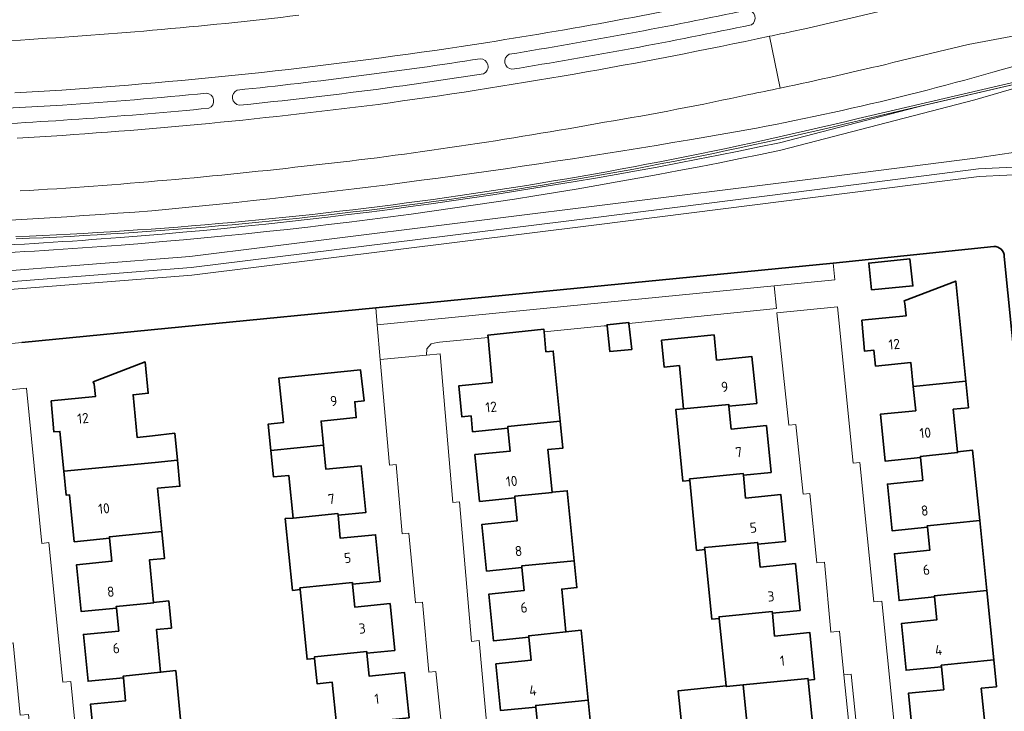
# Model space of a CAD drawing. Extents: x 150256 to 156914, y 461459 to 469481.
# Tile 465 of 656: x 154280 to 154411, y 467210 to 467301. Entities that reach past the tile are written whole.
import ezdxf
from ezdxf.enums import TextEntityAlignment as Align

# ---------------------------------------------------------------- set-up
doc = ezdxf.new("R2010")
doc.units = 0
doc.header["$LTSCALE"] = 0.75
for name, color, linetype, lineweight in [('B-RO-GK-BESCHOEIING-G', 251, 'GK-BESCHOEIING', 35), ('B-RO-GR-BEPLANTING_CULTUUR_BODEMBEDEKKER-GV', 251, 'CONTINUOUS', 18), ('B-RO-GR-BEPLANTING_CULTUUR_BOSPLANTSOEN-GV', 251, 'CONTINUOUS', 18), ('B-RO-GR-BEPLANTING_CULTUUR_VASTE PLANTENVAK-GV', 251, 'CONTINUOUS', 18), ('B-RO-IE-TERREINAFSCHEIDING_KUNSTMATIG_MUUR-G', 251, 'IE-TERREINAFSCHEIDING-KUNSTMATIG-DICHT', 18), ('B-RO-OG-BEBOUWING-GV', 6, 'CONTINUOUS', 35), ('B-RO-OG-BEBOUWING-T18', 1, 'CONTINUOUS', 18), ('B-RO-OG-TERREIN_CULTUURSCHEIDING-GV', 251, 'CONTINUOUS', 18), ('B-RO-OG-WATER_GREPPEL-GV', 251, 'CONTINUOUS', 18), ('B-RO-OG-WATER_SLOOT-GV', 251, 'CONTINUOUS', 18), ('B-RO-VH-VERHARDING_ASFALT-GV', 251, 'CONTINUOUS', 18), ('B-RO-VH-VERHARDING_BETONSTRAATSTEEN-GV', 251, 'CONTINUOUS', 18)]:
    doc.layers.add(name, color=color, linetype=linetype, lineweight=lineweight)
doc.styles.add('NLCS-ISO-M200-T18', font='NLCS-ISO.ttf', dxfattribs={"height": 360})
doc.linetypes.add('GK-BESCHOEIING', pattern='A,30,-5,[1,NLCS.SHX,S=1,R=0,X=0,Y=0],-5', length=40)
doc.linetypes.add('IE-TERREINAFSCHEIDING-KUNSTMATIG-DICHT', pattern='A,8,-1,[82,NLCS.SHX,S=0.75,R=90,X=0,Y=0],-1', length=10)

msp = doc.modelspace()

# ---------------------------------------------------------------- linework, layer by layer
at = {"layer": 'B-RO-GK-BESCHOEIING-G'}
for points in [[(154388.141, 467269.158), (154409.458, 467271.355)], [(154388.141, 467269.158), (154409.458, 467271.355)], [(154417.374, 467205.161), (154410.848, 467270.039)], [(154417.374, 467205.161), (154410.848, 467270.039)], [(154327.547, 467263.196), (154388.141, 467269.158)], [(154327.547, 467263.196), (154388.141, 467269.158)], [(154327.547, 467263.196), (154280.609, 467258.63)], [(154327.547, 467263.196), (154280.609, 467258.63)]]:
    msp.add_lwpolyline(points, dxfattribs=at)
msp.add_lwpolyline([(154410.848, 467270.039, 0.4220128), (154409.458, 467271.355)], format="xyb", dxfattribs=at)
msp.add_lwpolyline([(154410.848, 467270.039, 0.4220128), (154409.458, 467271.355)], format="xyb", dxfattribs=at)
at = {"layer": 'B-RO-GR-BEPLANTING_CULTUUR_BODEMBEDEKKER-GV'}
msp.add_lwpolyline([(154389.575, 467214.543), (154391.323, 467197.32), (154392.318, 467197.421), (154390.57, 467214.644)], close=True, dxfattribs=at)
at = {"layer": 'B-RO-GR-BEPLANTING_CULTUUR_BOSPLANTSOEN-GV'}
for points in [[(154393.206, 467288.751), (154430.579, 467297.45), (154428.5, 467298.854), (154417.706, 467296.352), (154412.35, 467295.331), (154409.321, 467294.456)], [(154393.206, 467288.751), (154430.579, 467297.45), (154428.5, 467298.854), (154417.706, 467296.352), (154412.35, 467295.331), (154409.321, 467294.456)], [(154381.241, 467284.135), (154406.954, 467290.795), (154421.207, 467294.961), (154400.262, 467290.085), (154381.069, 467285.12)], [(154381.241, 467284.135), (154406.954, 467290.795), (154421.207, 467294.961), (154400.262, 467290.085), (154381.069, 467285.12)], [(154423.516, 467286.812), (154421.207, 467294.961), (154406.954, 467290.795), (154381.241, 467284.135)], [(154423.516, 467286.812), (154421.207, 467294.961), (154406.954, 467290.795), (154381.241, 467284.135)], [(154088.933, 467278.811), (154081.248, 467275.636), (154082.076, 467273.112), (154086.581, 467274.381), (154100.33, 467273.92), (154125.667, 467269.664), (154154.746, 467262.794), (154186.634, 467260.589), (154248.933, 467265.767), (154302.881, 467270.024), (154356.147, 467276.638), (154385.874, 467280.381), (154406.97, 467283.069), (154415.335, 467284.315), (154426.028, 467284.902)], [(154088.933, 467278.811), (154081.248, 467275.636), (154082.076, 467273.112), (154086.581, 467274.381), (154100.33, 467273.92), (154125.667, 467269.664), (154154.746, 467262.794), (154186.634, 467260.589), (154248.933, 467265.767), (154302.881, 467270.024), (154356.147, 467276.638), (154385.874, 467280.381), (154406.97, 467283.069), (154415.335, 467284.315), (154426.028, 467284.902)]]:
    msp.add_lwpolyline(points, dxfattribs=at)
for points in [[(154409.321, 467294.456, -0.0288071), (154369.128, 467285.51)], [(154409.321, 467294.456, -0.0288071), (154369.128, 467285.51)], [(154279.836, 467272.666, 0.0503399), (154393.206, 467288.751)], [(154279.836, 467272.666, 0.0503399), (154393.206, 467288.751)], [(154369.128, 467285.51, -0.0188014), (154297.85, 467276.094)], [(154369.128, 467285.51, -0.0188014), (154297.85, 467276.094)], [(154381.069, 467285.12, -0.03264), (154293.693, 467272.548)], [(154381.069, 467285.12, -0.03264), (154293.693, 467272.548)], [(154293.771, 467271.551, 0.0326274), (154381.241, 467284.135)], [(154381.241, 467284.135, -0.0326274), (154293.771, 467271.551)], [(154293.771, 467271.551, 0.0326274), (154381.241, 467284.135)], [(154381.241, 467284.135, -0.0326274), (154293.771, 467271.551)], [(154297.85, 467276.094, -0.0226437), (154225.6, 467273.81)], [(154297.85, 467276.094, -0.0226437), (154225.6, 467273.81)], [(154293.693, 467272.548, -0.007553), (154273.301, 467271.27)], [(154293.693, 467272.548, -0.007553), (154273.301, 467271.27)], [(154273.33, 467270.27, 0.0075806), (154293.771, 467271.551)], [(154293.771, 467271.551, -0.0075806), (154273.33, 467270.27)], [(154273.33, 467270.27, 0.0075806), (154293.771, 467271.551)], [(154293.771, 467271.551, -0.0075806), (154273.33, 467270.27)]]:
    msp.add_lwpolyline(points, format="xyb", dxfattribs=at)
at = {"layer": 'B-RO-GR-BEPLANTING_CULTUUR_VASTE PLANTENVAK-GV'}
for points in [[(154400.262, 467290.085), (154421.207, 467294.961), (154430.527, 467297.13), (154435.726, 467293.929), (154435.883, 467294.185), (154430.579, 467297.45), (154393.206, 467288.751)], [(154400.262, 467290.085), (154421.207, 467294.961), (154430.527, 467297.13), (154435.726, 467293.929), (154435.883, 467294.185), (154430.579, 467297.45), (154393.206, 467288.751)], [(154381.069, 467285.12), (154400.262, 467290.085), (154393.275, 467288.459)], [(154381.069, 467285.12), (154400.262, 467290.085), (154393.275, 467288.459)], [(154393.275, 467288.459), (154400.262, 467290.085)], [(154393.275, 467288.459), (154400.262, 467290.085)]]:
    msp.add_lwpolyline(points, dxfattribs=at)
for points in [[(154393.206, 467288.751, -0.0503399), (154279.836, 467272.666)], [(154393.206, 467288.751, -0.0503399), (154279.836, 467272.666)], [(154393.275, 467288.459, -0.0503411), (154279.849, 467272.367)], [(154279.849, 467272.367, 0.0503411), (154393.275, 467288.459)], [(154393.275, 467288.459, -0.0503411), (154279.849, 467272.367)], [(154279.849, 467272.367, 0.0503411), (154393.275, 467288.459)], [(154293.693, 467272.548, 0.03264), (154381.069, 467285.12)], [(154293.693, 467272.548, 0.03264), (154381.069, 467285.12)], [(154273.301, 467271.27, 0.007553), (154293.693, 467272.548)], [(154273.301, 467271.27, 0.007553), (154293.693, 467272.548)]]:
    msp.add_lwpolyline(points, format="xyb", dxfattribs=at)
at = {"layer": 'B-RO-IE-TERREINAFSCHEIDING_KUNSTMATIG_MUUR-G'}
for points in [[(154393.206, 467288.751), (154430.579, 467297.45), (154435.883, 467294.185)], [(154393.206, 467288.751), (154430.579, 467297.45), (154435.883, 467294.185)], [(154393.275, 467288.459), (154430.527, 467297.13), (154435.726, 467293.929)], [(154393.275, 467288.459), (154430.527, 467297.13), (154435.726, 467293.929)]]:
    msp.add_lwpolyline(points, dxfattribs=at)
for points in [[(154279.836, 467272.666, 0.0503399), (154393.206, 467288.751)], [(154279.836, 467272.666, 0.0503399), (154393.206, 467288.751)], [(154279.849, 467272.367, 0.0503411), (154393.275, 467288.459)], [(154279.849, 467272.367, 0.0503411), (154393.275, 467288.459)]]:
    msp.add_lwpolyline(points, format="xyb", dxfattribs=at)
at = {"layer": 'B-RO-OG-BEBOUWING-GV'}
for points in [[(154393.239, 467265.591), (154398.726, 467266.131), (154398.321, 467269.698), (154392.875, 467269.159)], [(154393.239, 467265.591), (154398.726, 467266.131), (154398.321, 467269.698), (154392.875, 467269.159)], [(154405.732, 467253.483), (154404.406, 467266.763), (154397.554, 467264.127), (154397.677, 467263.809), (154397.843, 467262.169), (154391.967, 467261.58), (154392.329, 467257.46), (154393.571, 467257.582), (154393.779, 467255.487), (154398.463, 467255.954), (154398.781, 467252.77)], [(154405.732, 467253.483), (154404.406, 467266.763), (154397.554, 467264.127), (154397.677, 467263.809), (154397.843, 467262.169), (154391.967, 467261.58), (154392.329, 467257.46), (154393.571, 467257.582), (154393.779, 467255.487), (154398.463, 467255.954), (154398.781, 467252.77)], [(154358.203, 467260.851), (154358.541, 467257.442), (154361.46, 467257.712), (154361.094, 467261.143), (154361.082, 467261.253), (154358.19, 467260.983)], [(154358.203, 467260.851), (154358.541, 467257.442), (154361.46, 467257.712), (154361.094, 467261.143), (154361.082, 467261.253), (154358.19, 467260.983)], [(154351.985, 467248.164), (154351.051, 467257.491), (154350.092, 467257.396), (154349.854, 467260.025), (154349.823, 467260.369), (154342.39, 467259.614), (154342.419, 467259.292), (154342.961, 467253.319), (154338.557, 467252.884), (154338.924, 467248.765), (154340.161, 467248.891), (154340.371, 467246.79), (154345.043, 467247.255), (154345.021, 467247.475)], [(154351.985, 467248.164), (154351.051, 467257.491), (154350.092, 467257.396), (154349.854, 467260.025), (154349.823, 467260.369), (154342.39, 467259.614), (154342.419, 467259.292), (154342.961, 467253.319), (154338.557, 467252.884), (154338.924, 467248.765), (154340.161, 467248.891), (154340.371, 467246.79), (154345.043, 467247.255), (154345.021, 467247.475)], [(154368.331, 467249.814), (154374.322, 467250.399), (154374.344, 467250.181), (154378.022, 467250.55), (154377.39, 467256.756), (154372.713, 467256.281), (154372.372, 467259.622), (154365.421, 467258.91), (154365.757, 467255.359), (154367.787, 467255.551)], [(154368.331, 467249.814), (154374.322, 467250.399), (154374.344, 467250.181), (154378.022, 467250.55), (154377.39, 467256.756), (154372.713, 467256.281), (154372.372, 467259.622), (154365.421, 467258.91), (154365.757, 467255.359), (154367.787, 467255.551)], [(154301.232, 467243.003), (154300.875, 467246.578), (154297.927, 467246.231), (154295.919, 467246.018), (154295.358, 467251.685), (154297.367, 467251.882), (154296.955, 467256.039), (154290.092, 467253.409), (154290.219, 467253.095), (154290.391, 467251.464), (154284.51, 467250.875), (154284.862, 467246.752), (154285.67, 467246.833), (154286.186, 467241.542), (154291.306, 467242.039), (154298.275, 467242.716)], [(154301.232, 467243.003), (154300.875, 467246.578), (154297.927, 467246.231), (154295.919, 467246.018), (154295.358, 467251.685), (154297.367, 467251.882), (154296.955, 467256.039), (154290.092, 467253.409), (154290.219, 467253.095), (154290.391, 467251.464), (154284.51, 467250.875), (154284.862, 467246.752), (154285.67, 467246.833), (154286.186, 467241.542), (154291.306, 467242.039), (154298.275, 467242.716)], [(154313.633, 467244.289), (154320.593, 467245.003), (154320.273, 467248.193), (154324.945, 467248.663), (154324.74, 467250.76), (154325.981, 467250.88), (154325.521, 467254.994), (154314.692, 467253.908), (154315.288, 467247.993), (154313.28, 467247.791)], [(154313.633, 467244.289), (154320.593, 467245.003), (154320.273, 467248.193), (154324.945, 467248.663), (154324.74, 467250.76), (154325.981, 467250.88), (154325.521, 467254.994), (154314.692, 467253.908), (154315.288, 467247.993), (154313.28, 467247.791)], [(154399.718, 467243.369), (154399.703, 467243.515), (154404.653, 467244.014), (154404.644, 467244.104), (154404.074, 467249.763), (154406.083, 467249.963), (154405.732, 467253.483), (154398.781, 467252.77), (154399.101, 467249.571), (154394.419, 467249.103), (154395.047, 467242.897)], [(154399.718, 467243.369), (154399.703, 467243.515), (154404.653, 467244.014), (154404.644, 467244.104), (154404.074, 467249.763), (154406.083, 467249.963), (154405.732, 467253.483), (154398.781, 467252.77), (154399.101, 467249.571), (154394.419, 467249.103), (154395.047, 467242.897)], [(154374.344, 467250.181), (154374.322, 467250.399), (154368.331, 467249.814), (154367.324, 467249.744), (154368.238, 467240.225), (154369.155, 467240.313), (154369.133, 467240.531), (154369.212, 467240.539), (154376.233, 467241.24), (154376.255, 467241.023), (154379.934, 467241.388), (154379.321, 467247.597), (154374.647, 467247.135)], [(154374.344, 467250.181), (154374.322, 467250.399), (154368.331, 467249.814), (154367.324, 467249.744), (154368.238, 467240.225), (154369.155, 467240.313), (154369.133, 467240.531), (154369.212, 467240.539), (154376.233, 467241.24), (154376.255, 467241.023), (154379.934, 467241.388), (154379.321, 467247.597), (154374.647, 467247.135)], [(154350.897, 467238.749), (154350.331, 467244.414), (154352.34, 467244.615), (154351.985, 467248.164), (154345.021, 467247.475), (154345.043, 467247.255), (154345.348, 467244.228), (154340.674, 467243.75), (154341.299, 467237.545), (154345.972, 467238.015), (154345.951, 467238.225), (154350.9, 467238.717)], [(154350.897, 467238.749), (154350.331, 467244.414), (154352.34, 467244.615), (154351.985, 467248.164), (154345.021, 467247.475), (154345.043, 467247.255), (154345.348, 467244.228), (154340.674, 467243.75), (154341.299, 467237.545), (154345.972, 467238.015), (154345.951, 467238.225), (154350.9, 467238.717)], [(154316.563, 467235.34), (154322.506, 467235.917), (154322.528, 467235.701), (154326.207, 467236.069), (154325.589, 467242.276), (154320.914, 467241.809), (154320.593, 467245.003), (154313.633, 467244.289), (154313.985, 467240.792), (154315.993, 467240.994)], [(154316.563, 467235.34), (154322.506, 467235.917), (154322.528, 467235.701), (154326.207, 467236.069), (154325.589, 467242.276), (154320.914, 467241.809), (154320.593, 467245.003), (154313.633, 467244.289), (154313.985, 467240.792), (154315.993, 467240.994)], [(154404.644, 467244.104), (154404.653, 467244.014), (154399.703, 467243.515), (154399.718, 467243.369), (154400.026, 467240.325), (154395.352, 467239.85), (154395.976, 467233.648), (154400.648, 467234.117), (154400.628, 467234.314), (154407.589, 467234.995), (154406.651, 467244.323)], [(154404.644, 467244.104), (154404.653, 467244.014), (154399.703, 467243.515), (154399.718, 467243.369), (154400.026, 467240.325), (154395.352, 467239.85), (154395.976, 467233.648), (154400.648, 467234.117), (154400.628, 467234.314), (154407.589, 467234.995), (154406.651, 467244.323)], [(154299.184, 467233.539), (154298.615, 467239.285), (154301.576, 467239.551), (154301.232, 467243.003), (154298.275, 467242.716), (154291.306, 467242.039), (154286.186, 467241.542), (154286.497, 467238.348), (154286.945, 467238.392), (154287.566, 467232.187), (154292.239, 467232.654), (154292.219, 467232.857)], [(154299.184, 467233.539), (154298.615, 467239.285), (154301.576, 467239.551), (154301.232, 467243.003), (154298.275, 467242.716), (154291.306, 467242.039), (154286.186, 467241.542), (154286.497, 467238.348), (154286.945, 467238.392), (154287.566, 467232.187), (154292.239, 467232.654), (154292.219, 467232.857)], [(154378.174, 467231.869), (154381.849, 467232.242), (154381.231, 467238.446), (154376.558, 467237.981), (154376.255, 467241.023), (154376.233, 467241.24), (154369.212, 467240.539), (154369.133, 467240.531), (154369.155, 467240.313), (154370.06, 467231.037), (154371.144, 467231.143), (154371.118, 467231.408), (154372.123, 467231.506), (154378.151, 467232.093)], [(154378.174, 467231.869), (154381.849, 467232.242), (154381.231, 467238.446), (154376.558, 467237.981), (154376.255, 467241.023), (154376.233, 467241.24), (154369.212, 467240.539), (154369.133, 467240.531), (154369.155, 467240.313), (154370.06, 467231.037), (154371.144, 467231.143), (154371.118, 467231.408), (154372.123, 467231.506), (154378.151, 467232.093)], [(154345.972, 467238.015), (154346.279, 467234.973), (154341.606, 467234.5), (154342.225, 467228.296), (154346.898, 467228.762), (154346.876, 467228.979), (154353.833, 467229.668), (154352.904, 467238.966), (154350.897, 467238.749), (154350.9, 467238.717), (154345.951, 467238.225)], [(154345.972, 467238.015), (154346.279, 467234.973), (154341.606, 467234.5), (154342.225, 467228.296), (154346.898, 467228.762), (154346.876, 467228.979), (154353.833, 467229.668), (154352.904, 467238.966), (154350.897, 467238.749), (154350.9, 467238.717), (154345.951, 467238.225)], [(154324.45, 467226.553), (154328.131, 467226.921), (154327.505, 467233.121), (154322.833, 467232.65), (154322.528, 467235.701), (154322.506, 467235.917), (154316.563, 467235.34), (154315.536, 467235.265), (154316.493, 467225.74), (154317.507, 467225.842), (154317.485, 467226.062), (154324.429, 467226.766)], [(154324.45, 467226.553), (154328.131, 467226.921), (154327.505, 467233.121), (154322.833, 467232.65), (154322.528, 467235.701), (154322.506, 467235.917), (154316.563, 467235.34), (154315.536, 467235.265), (154316.493, 467225.74), (154317.507, 467225.842), (154317.485, 467226.062), (154324.429, 467226.766)], [(154401.576, 467224.867), (154401.56, 467225.024), (154408.521, 467225.731), (154407.589, 467234.995), (154400.628, 467234.314), (154400.648, 467234.117), (154400.954, 467231.074), (154396.281, 467230.603), (154396.904, 467224.398)], [(154401.576, 467224.867), (154401.56, 467225.024), (154408.521, 467225.731), (154407.589, 467234.995), (154400.628, 467234.314), (154400.648, 467234.117), (154400.954, 467231.074), (154396.281, 467230.603), (154396.904, 467224.398)], [(154292.239, 467232.654), (154292.543, 467229.602), (154287.87, 467229.136), (154288.481, 467222.939), (154293.155, 467223.4), (154293.134, 467223.613), (154298.092, 467224.096), (154298.089, 467224.126), (154297.528, 467229.781), (154299.536, 467229.98), (154299.184, 467233.539), (154292.219, 467232.857)], [(154292.239, 467232.654), (154292.543, 467229.602), (154287.87, 467229.136), (154288.481, 467222.939), (154293.155, 467223.4), (154293.134, 467223.613), (154298.092, 467224.096), (154298.089, 467224.126), (154297.528, 467229.781), (154299.536, 467229.98), (154299.184, 467233.539), (154292.219, 467232.857)], [(154373.067, 467222.032), (154373.045, 467222.24), (154380.076, 467222.94), (154380.099, 467222.714), (154383.778, 467223.087), (154383.158, 467229.295), (154378.482, 467228.826), (154378.174, 467231.869), (154378.151, 467232.093), (154372.123, 467231.506), (154371.118, 467231.408), (154371.144, 467231.143), (154372.073, 467221.93)], [(154373.067, 467222.032), (154373.045, 467222.24), (154380.076, 467222.94), (154380.099, 467222.714), (154383.778, 467223.087), (154383.158, 467229.295), (154378.482, 467228.826), (154378.174, 467231.869), (154378.151, 467232.093), (154372.123, 467231.506), (154371.118, 467231.408), (154371.144, 467231.143), (154372.073, 467221.93)], [(154346.898, 467228.762), (154347.201, 467225.719), (154342.528, 467225.253), (154343.149, 467219.047), (154347.821, 467219.514), (154347.799, 467219.729), (154352.745, 467220.242), (154352.178, 467225.918), (154354.187, 467226.119), (154353.833, 467229.668), (154346.876, 467228.979)], [(154346.898, 467228.762), (154347.201, 467225.719), (154342.528, 467225.253), (154343.149, 467219.047), (154347.821, 467219.514), (154347.799, 467219.729), (154352.745, 467220.242), (154352.178, 467225.918), (154354.187, 467226.119), (154353.833, 467229.668), (154346.876, 467228.979)], [(154324.45, 467226.553), (154324.429, 467226.766), (154317.485, 467226.062), (154317.507, 467225.842), (154318.432, 467216.595), (154319.426, 467216.694), (154319.404, 467216.915), (154326.344, 467217.622), (154326.365, 467217.412), (154330.042, 467217.778), (154329.423, 467223.984), (154324.752, 467223.519)], [(154324.45, 467226.553), (154324.429, 467226.766), (154317.485, 467226.062), (154317.507, 467225.842), (154318.432, 467216.595), (154319.426, 467216.694), (154319.404, 467216.915), (154326.344, 467217.622), (154326.365, 467217.412), (154330.042, 467217.778), (154329.423, 467223.984), (154324.752, 467223.519)], [(154402.505, 467215.607), (154402.484, 467215.817), (154409.449, 467216.508), (154408.521, 467225.731), (154401.56, 467225.024), (154401.576, 467224.867), (154401.884, 467221.822), (154397.211, 467221.347), (154397.831, 467215.141)], [(154402.505, 467215.607), (154402.484, 467215.817), (154409.449, 467216.508), (154408.521, 467225.731), (154401.56, 467225.024), (154401.576, 467224.867), (154401.884, 467221.822), (154397.211, 467221.347), (154397.831, 467215.141)], [(154293.155, 467223.4), (154293.456, 467220.348), (154288.782, 467219.889), (154289.4, 467213.683), (154294.073, 467214.149), (154294.051, 467214.367), (154299.006, 467214.875), (154298.444, 467220.545), (154300.452, 467220.744), (154300.096, 467224.343), (154298.089, 467224.126), (154298.092, 467224.096), (154293.134, 467223.613)], [(154293.155, 467223.4), (154293.456, 467220.348), (154288.782, 467219.889), (154289.4, 467213.683), (154294.073, 467214.149), (154294.051, 467214.367), (154299.006, 467214.875), (154298.444, 467220.545), (154300.452, 467220.744), (154300.096, 467224.343), (154298.089, 467224.126), (154298.092, 467224.096), (154293.134, 467223.613)], [(154376.214, 467213.2), (154384.806, 467214.063), (154384.828, 467213.845), (154385.702, 467213.933), (154385.078, 467220.138), (154380.406, 467219.669), (154380.099, 467222.714), (154380.076, 467222.94), (154373.045, 467222.24), (154373.067, 467222.032), (154373.993, 467213.096), (154374.005, 467212.978)], [(154376.214, 467213.2), (154384.806, 467214.063), (154384.828, 467213.845), (154385.702, 467213.933), (154385.078, 467220.138), (154380.406, 467219.669), (154380.099, 467222.714), (154380.076, 467222.94), (154373.045, 467222.24), (154373.067, 467222.032), (154373.993, 467213.096), (154374.005, 467212.978)], [(154347.821, 467219.514), (154348.126, 467216.469), (154343.452, 467215.997), (154344.079, 467209.792), (154348.75, 467210.264), (154348.728, 467210.477), (154355.68, 467211.173), (154354.751, 467220.47), (154352.745, 467220.242), (154347.799, 467219.729)], [(154347.821, 467219.514), (154348.126, 467216.469), (154343.452, 467215.997), (154344.079, 467209.792), (154348.75, 467210.264), (154348.728, 467210.477), (154355.68, 467211.173), (154354.751, 467220.47), (154352.745, 467220.242), (154347.799, 467219.729)], [(154322.316, 467207.974), (154322.325, 467207.883), (154322.524, 467207.903), (154331.075, 467208.757), (154331.941, 467208.841), (154331.344, 467214.828), (154326.67, 467214.36), (154326.365, 467217.412), (154326.344, 467217.622), (154319.404, 467216.915), (154319.426, 467216.694), (154319.756, 467213.363), (154321.765, 467213.562)], [(154409.449, 467216.508), (154402.484, 467215.817), (154402.505, 467215.607), (154402.811, 467212.563), (154398.14, 467212.094), (154398.764, 467205.885), (154408.39, 467206.847), (154407.797, 467212.758), (154409.806, 467212.96)], [(154301.928, 467205.836), (154301.012, 467215.097), (154299.006, 467214.875), (154294.051, 467214.367), (154294.073, 467214.149), (154294.377, 467211.105), (154289.705, 467210.638), (154290.322, 467204.433), (154294.995, 467204.898), (154294.972, 467205.131)], [(154384.828, 467213.845), (154384.806, 467214.063), (154376.214, 467213.2), (154377.311, 467202.546), (154383.108, 467203.128), (154383.018, 467204.019), (154385.8, 467204.302)], [(154376.214, 467213.2), (154374.005, 467212.978), (154373.993, 467213.096), (154367.622, 467212.436), (154368.644, 467202.576), (154371.426, 467202.859), (154371.516, 467201.965), (154377.311, 467202.546)], [(154355.68, 467211.173), (154348.728, 467210.477), (154348.75, 467210.264), (154349.057, 467207.23), (154344.383, 467206.756), (154345.004, 467200.543), (154354.628, 467201.506), (154354.036, 467207.423), (154356.035, 467207.623)]]:
    msp.add_lwpolyline(points, close=True, dxfattribs=at)
at = {"layer": 'B-RO-OG-TERREIN_CULTUURSCHEIDING-GV'}
for points in [[(154409.321, 467294.456), (154412.35, 467295.331), (154417.706, 467296.352), (154428.5, 467298.854), (154429.658, 467299.127), (154432.798, 467299.445), (154436.013, 467299.799), (154442.404, 467301.001), (154455.258, 467305.152), (154461.36, 467307.187), (154466.983, 467309.136), (154473.136, 467311.352), (154478.61, 467313.396), (154484.982, 467315.816), (154487.279, 467316.709), (154492.521, 467318.79), (154497.763, 467320.927), (154505.855, 467324.319), (154513.925, 467327.76), (154518.455, 467329.633), (154518.534, 467329.666), (154517.099, 467333.03)], [(154409.321, 467294.456), (154412.35, 467295.331), (154417.706, 467296.352), (154428.5, 467298.854), (154429.658, 467299.127), (154432.798, 467299.445), (154436.013, 467299.799), (154442.404, 467301.001), (154455.258, 467305.152), (154461.36, 467307.187), (154466.983, 467309.136), (154473.136, 467311.352), (154478.61, 467313.396), (154484.982, 467315.816), (154487.279, 467316.709), (154492.521, 467318.79), (154497.763, 467320.927), (154505.855, 467324.319), (154513.925, 467327.76), (154518.455, 467329.633), (154518.534, 467329.666), (154517.099, 467333.03)], [(154454.042, 467308.919), (154441.425, 467304.845), (154406.055, 467298.16), (154396.054, 467295.738)], [(154454.042, 467308.919), (154441.425, 467304.845), (154406.055, 467298.16), (154396.054, 467295.738)]]:
    msp.add_lwpolyline(points, dxfattribs=at)
for points in [[(154382.681, 467299.863, 0.020455), (154436.984, 467314.132)], [(154382.681, 467299.863, 0.020455), (154436.984, 467314.132)], [(154378.45, 467305.139, -0.0140797), (154342.376, 467298.429)], [(154378.45, 467305.139, -0.0140797), (154342.376, 467298.429)], [(154345.221, 467296.856, 0.0123208), (154376.832, 467302.737)], [(154345.221, 467296.856, 0.0123208), (154376.832, 467302.737)], [(154376.832, 467302.737, -0.7237875), (154377.328, 467300.763)], [(154376.832, 467302.737, -0.7237875), (154377.328, 467300.763)], [(154297.938, 467300.035, 0.0087582), (154317.354, 467302.035)], [(154297.938, 467300.035, 0.0087582), (154317.354, 467302.035)], [(154279.283, 467298.669, 0.0055725), (154297.938, 467300.035)], [(154279.283, 467298.669, 0.0055725), (154297.938, 467300.035)], [(154377.328, 467300.763, -0.0116841), (154345.575, 467294.86)], [(154377.328, 467300.763, -0.0116841), (154345.575, 467294.86)], [(154379.702, 467299.235, 0.0013534), (154382.681, 467299.863)], [(154379.702, 467299.235, 0.0013534), (154382.681, 467299.863)], [(154327.827, 467290.207, 0.0190053), (154379.702, 467299.235)], [(154327.827, 467290.207, 0.0190053), (154379.702, 467299.235)], [(154342.376, 467298.429, -0.0217262), (154285.898, 467292.098)], [(154342.376, 467298.429, -0.0217262), (154285.898, 467292.098)], [(154309.164, 467292.095, 0.0123445), (154341.363, 467296.248)], [(154309.164, 467292.095, 0.0123445), (154341.363, 467296.248)], [(154341.363, 467296.248, -0.8193474), (154341.804, 467294.261)], [(154341.363, 467296.248, -0.8193474), (154341.804, 467294.261)], [(154345.575, 467294.86, -0.7549342), (154345.221, 467296.856)], [(154345.575, 467294.86, -0.7549342), (154345.221, 467296.856)], [(154396.054, 467295.738, -0.0070374), (154381.157, 467292.367)], [(154396.054, 467295.738, -0.0070374), (154381.157, 467292.367)], [(154341.804, 467294.261, -0.0052199), (154327.57, 467292.19)], [(154341.804, 467294.261, -0.0052199), (154327.57, 467292.19)], [(154369.128, 467285.51, 0.0288071), (154409.321, 467294.456)], [(154369.128, 467285.51, 0.0288071), (154409.321, 467294.456)], [(154285.898, 467292.098, -0.0017682), (154279.665, 467291.741)], [(154285.898, 467292.098, -0.0017682), (154279.665, 467291.741)], [(154309.431, 467290.087, -0.7515821), (154309.164, 467292.095)], [(154309.431, 467290.087, -0.7515821), (154309.164, 467292.095)], [(154327.57, 467292.19, -0.0067478), (154309.431, 467290.087)], [(154327.57, 467292.19, -0.0067478), (154309.431, 467290.087)], [(154381.157, 467292.367, -0.0018916), (154376.998, 467291.501)], [(154381.157, 467292.367, -0.0018916), (154376.998, 467291.501)], [(154286.02, 467290.102, 0.0072425), (154305.069, 467291.682)], [(154286.02, 467290.102, 0.0072425), (154305.069, 467291.682)], [(154305.069, 467291.682, -0.7952711), (154305.42, 467289.689)], [(154305.069, 467291.682, -0.7952711), (154305.42, 467289.689)], [(154376.998, 467291.501, -0.0119062), (154357.861, 467287.823)], [(154376.998, 467291.501, -0.0119062), (154357.861, 467287.823)], [(154272.891, 467289.405, 0.0040134), (154286.02, 467290.102)], [(154272.891, 467289.405, 0.0040134), (154286.02, 467290.102)], [(154305.42, 467289.689, -0.0120747), (154272.898, 467287.35)], [(154305.42, 467289.689, -0.0120747), (154272.898, 467287.35)], [(154279.994, 467285.723, 0.0176859), (154327.827, 467290.207)], [(154279.994, 467285.723, 0.0176859), (154327.827, 467290.207)], [(154357.861, 467287.823, -0.0071983), (154338.571, 467284.644)], [(154357.861, 467287.823, -0.0071983), (154338.571, 467284.644)], [(154297.85, 467276.094, 0.0188014), (154369.128, 467285.51)], [(154297.85, 467276.094, 0.0188014), (154369.128, 467285.51)], [(154338.571, 467284.644, -0.0100312), (154319.234, 467282.132)], [(154338.571, 467284.644, -0.0100312), (154319.234, 467282.132)], [(154319.234, 467282.132, -0.0070548), (154299.829, 467280.149)], [(154319.234, 467282.132, -0.0070548), (154299.829, 467280.149)], [(154299.829, 467280.149, -0.0081251), (154280.379, 467278.727)], [(154299.829, 467280.149, -0.0081251), (154280.379, 467278.727)], [(154225.6, 467273.81, 0.0226437), (154297.85, 467276.094)], [(154225.6, 467273.81, 0.0226437), (154297.85, 467276.094)]]:
    msp.add_lwpolyline(points, format="xyb", dxfattribs=at)
msp.add_lwpolyline([(154342.419, 467259.292), (154342.39, 467259.614), (154349.823, 467260.369), (154349.854, 467260.025), (154357.793, 467260.809), (154358.203, 467260.851), (154358.19, 467260.983), (154361.082, 467261.253), (154361.094, 467261.143), (154380.644, 467263.123), (154380.323, 467266.154), (154327.737, 467260.98), (154328.134, 467256.354), (154330.513, 467256.586), (154334.255, 467256.951), (154334.309, 467257.801), (154334.878, 467258.438), (154335.672, 467258.626), (154335.96, 467258.654)], close=True, dxfattribs=at)
msp.add_lwpolyline([(154342.419, 467259.292), (154342.39, 467259.614), (154349.823, 467260.369), (154349.854, 467260.025), (154357.793, 467260.809), (154358.203, 467260.851), (154358.19, 467260.983), (154361.082, 467261.253), (154361.094, 467261.143), (154380.644, 467263.123), (154380.323, 467266.154), (154327.737, 467260.98), (154328.134, 467256.354), (154330.513, 467256.586), (154334.255, 467256.951), (154334.309, 467257.801), (154334.878, 467258.438), (154335.672, 467258.626), (154335.96, 467258.654)], close=True, dxfattribs=at)
at = {"layer": 'B-RO-OG-WATER_GREPPEL-GV'}
for points in [[(154376.832, 467302.737, -0.0123208), (154345.221, 467296.856)], [(154376.832, 467302.737, -0.0123208), (154345.221, 467296.856)], [(154377.328, 467300.763, 0.7237875), (154376.832, 467302.737)], [(154377.328, 467300.763, 0.7237875), (154376.832, 467302.737)], [(154345.575, 467294.86, 0.0116841), (154377.328, 467300.763)], [(154345.575, 467294.86, 0.0116841), (154377.328, 467300.763)], [(154341.363, 467296.248, -0.0123445), (154309.164, 467292.095)], [(154341.363, 467296.248, -0.0123445), (154309.164, 467292.095)], [(154341.804, 467294.261, 0.8193474), (154341.363, 467296.248)], [(154341.804, 467294.261, 0.8193474), (154341.363, 467296.248)], [(154345.221, 467296.856, 0.7549342), (154345.575, 467294.86)], [(154345.221, 467296.856, 0.7549342), (154345.575, 467294.86)], [(154327.57, 467292.19, 0.0052199), (154341.804, 467294.261)], [(154327.57, 467292.19, 0.0052199), (154341.804, 467294.261)], [(154309.164, 467292.095, 0.7515821), (154309.431, 467290.087)], [(154309.164, 467292.095, 0.7515821), (154309.431, 467290.087)], [(154309.431, 467290.087, 0.0067478), (154327.57, 467292.19)], [(154309.431, 467290.087, 0.0067478), (154327.57, 467292.19)], [(154305.069, 467291.682, -0.0072425), (154286.02, 467290.102)], [(154305.069, 467291.682, -0.0072425), (154286.02, 467290.102)], [(154305.42, 467289.689, 0.7952711), (154305.069, 467291.682)], [(154305.42, 467289.689, 0.7952711), (154305.069, 467291.682)], [(154286.02, 467290.102, -0.0040134), (154272.891, 467289.405)], [(154286.02, 467290.102, -0.0040134), (154272.891, 467289.405)], [(154272.898, 467287.35, 0.0120747), (154305.42, 467289.689)], [(154272.898, 467287.35, 0.0120747), (154305.42, 467289.689)]]:
    msp.add_lwpolyline(points, format="xyb", dxfattribs=at)
at = {"layer": 'B-RO-OG-WATER_SLOOT-GV'}
for points in [[(154154.523, 467261.329), (154186.648, 467259.108), (154249.168, 467264.304), (154303.046, 467268.556), (154356.329, 467275.172), (154386.059, 467278.916), (154407.413, 467281.637), (154418.406, 467282.181), (154418.577, 467282.665), (154417.155, 467283.759), (154415.335, 467284.315), (154406.97, 467283.069), (154385.874, 467280.381), (154356.147, 467276.638), (154302.881, 467270.024), (154248.933, 467265.767), (154186.634, 467260.589), (154154.746, 467262.794)], [(154154.523, 467261.329), (154186.648, 467259.108), (154249.168, 467264.304), (154303.046, 467268.556), (154356.329, 467275.172), (154386.059, 467278.916), (154407.413, 467281.637), (154418.406, 467282.181), (154418.577, 467282.665), (154417.155, 467283.759), (154415.335, 467284.315), (154406.97, 467283.069), (154385.874, 467280.381), (154356.147, 467276.638), (154302.881, 467270.024), (154248.933, 467265.767), (154186.634, 467260.589), (154154.746, 467262.794)], [(154410.848, 467270.039), (154417.319, 467205.706), (154417.374, 467205.161), (154420.448, 467204.535), (154422.946, 467204.735), (154426.382, 467206.401), (154418.511, 467281.185), (154407.498, 467280.64), (154386.184, 467277.924), (154356.452, 467274.18), (154303.135, 467267.56), (154249.251, 467263.307), (154186.655, 467258.105), (154154.376, 467260.336)], [(154410.848, 467270.039), (154417.319, 467205.706), (154417.374, 467205.161), (154420.448, 467204.535), (154422.946, 467204.735), (154426.382, 467206.401), (154418.511, 467281.185), (154407.498, 467280.64), (154386.184, 467277.924), (154356.452, 467274.18), (154303.135, 467267.56), (154249.251, 467263.307), (154186.655, 467258.105), (154154.376, 467260.336)], [(154153.059, 467252.349), (154173.387, 467248.93), (154173.453, 467247.905), (154196.113, 467250.236), (154218.936, 467252.443), (154280.609, 467258.63), (154327.547, 467263.196), (154388.141, 467269.158), (154409.458, 467271.355)], [(154153.059, 467252.349), (154173.387, 467248.93), (154173.453, 467247.905), (154196.113, 467250.236), (154218.936, 467252.443), (154280.609, 467258.63), (154327.547, 467263.196), (154388.141, 467269.158), (154409.458, 467271.355)]]:
    msp.add_lwpolyline(points, dxfattribs=at)
for points in [[(154418.511, 467281.185), (154418.406, 467282.181), (154407.413, 467281.637), (154386.059, 467278.916), (154356.329, 467275.172), (154303.046, 467268.556), (154249.168, 467264.304), (154186.648, 467259.108), (154154.523, 467261.329), (154125.386, 467268.213), (154100.177, 467272.447), (154086.789, 467272.896), (154078.273, 467270.237), (154078.166, 467269.152), (154086.929, 467271.891), (154100.075, 467271.45), (154125.189, 467267.232), (154154.376, 467260.336), (154186.655, 467258.105), (154249.251, 467263.307), (154303.135, 467267.56), (154356.452, 467274.18), (154386.184, 467277.924), (154407.498, 467280.64)], [(154418.511, 467281.185), (154418.406, 467282.181), (154407.413, 467281.637), (154386.059, 467278.916), (154356.329, 467275.172), (154303.046, 467268.556), (154249.168, 467264.304), (154186.648, 467259.108), (154154.523, 467261.329), (154125.386, 467268.213), (154100.177, 467272.447), (154086.789, 467272.896), (154078.273, 467270.237), (154078.166, 467269.152), (154086.929, 467271.891), (154100.075, 467271.45), (154125.189, 467267.232), (154154.376, 467260.336), (154186.655, 467258.105), (154249.251, 467263.307), (154303.135, 467267.56), (154356.452, 467274.18), (154386.184, 467277.924), (154407.498, 467280.64)], [(154327.547, 467263.196), (154327.737, 467260.98), (154380.323, 467266.154), (154388.363, 467266.945), (154388.141, 467269.158)], [(154327.547, 467263.196), (154327.737, 467260.98), (154380.323, 467266.154), (154388.363, 467266.945), (154388.141, 467269.158)]]:
    msp.add_lwpolyline(points, close=True, dxfattribs=at)
msp.add_lwpolyline([(154409.458, 467271.355, -0.4220128), (154410.848, 467270.039)], format="xyb", dxfattribs=at)
msp.add_lwpolyline([(154409.458, 467271.355, -0.4220128), (154410.848, 467270.039)], format="xyb", dxfattribs=at)
at = {"layer": 'B-RO-VH-VERHARDING_ASFALT-GV'}
for points in [[(154436.984, 467314.132, -0.020455), (154382.681, 467299.863)], [(154436.984, 467314.132, -0.020455), (154382.681, 467299.863)], [(154342.376, 467298.429, 0.0140797), (154378.45, 467305.139)], [(154342.376, 467298.429, 0.0140797), (154378.45, 467305.139)], [(154317.354, 467302.035, -0.0087582), (154297.938, 467300.035)], [(154317.354, 467302.035, -0.0087582), (154297.938, 467300.035)], [(154297.938, 467300.035, -0.0055725), (154279.283, 467298.669)], [(154297.938, 467300.035, -0.0055725), (154279.283, 467298.669)], [(154382.681, 467299.863, -0.0013534), (154379.702, 467299.235)], [(154382.681, 467299.863, -0.0013534), (154379.702, 467299.235)], [(154379.702, 467299.235, -0.0190053), (154327.827, 467290.207)], [(154379.702, 467299.235, -0.0190053), (154327.827, 467290.207)], [(154285.898, 467292.098, 0.0217262), (154342.376, 467298.429)], [(154285.898, 467292.098, 0.0217262), (154342.376, 467298.429)], [(154381.157, 467292.367, 0.0070374), (154396.054, 467295.738)], [(154381.157, 467292.367, 0.0070374), (154396.054, 467295.738)], [(154279.665, 467291.741, 0.0017682), (154285.898, 467292.098)], [(154279.665, 467291.741, 0.0017682), (154285.898, 467292.098)], [(154376.998, 467291.501, 0.0018916), (154381.157, 467292.367)], [(154376.998, 467291.501, 0.0018916), (154381.157, 467292.367)], [(154357.861, 467287.823, 0.0119062), (154376.998, 467291.501)], [(154357.861, 467287.823, 0.0119062), (154376.998, 467291.501)], [(154327.827, 467290.207, -0.0176859), (154279.994, 467285.723)], [(154327.827, 467290.207, -0.0176859), (154279.994, 467285.723)], [(154338.571, 467284.644, 0.0071983), (154357.861, 467287.823)], [(154338.571, 467284.644, 0.0071983), (154357.861, 467287.823)], [(154319.234, 467282.132, 0.0100312), (154338.571, 467284.644)], [(154319.234, 467282.132, 0.0100312), (154338.571, 467284.644)], [(154299.829, 467280.149, 0.0070548), (154319.234, 467282.132)], [(154299.829, 467280.149, 0.0070548), (154319.234, 467282.132)], [(154280.379, 467278.727, 0.0081251), (154299.829, 467280.149)], [(154280.379, 467278.727, 0.0081251), (154299.829, 467280.149)]]:
    msp.add_lwpolyline(points, format="xyb", dxfattribs=at)
for points in [[(154396.054, 467295.738), (154406.055, 467298.16), (154441.425, 467304.845), (154454.042, 467308.919)], [(154396.054, 467295.738), (154406.055, 467298.16), (154441.425, 467304.845), (154454.042, 467308.919)], [(154381.157, 467292.367), (154379.702, 467299.235)], [(154379.702, 467299.235), (154381.157, 467292.367)], [(154381.157, 467292.367), (154379.702, 467299.235)], [(154379.702, 467299.235), (154381.157, 467292.367)]]:
    msp.add_lwpolyline(points, dxfattribs=at)
at = {"layer": 'B-RO-VH-VERHARDING_BETONSTRAATSTEEN-GV'}
for points in [[(154391.5, 467195.59), (154397.425, 467196.092), (154397.256, 467197.817), (154396.675, 467203.68), (154394.6, 467224.317), (154393.566, 467224.213), (154391.709, 467242.71), (154390.804, 467242.619), (154388.722, 467263.367), (154380.703, 467262.566), (154382.29, 467247.669), (154383.196, 467247.759), (154384.2, 467238.52), (154385.055, 467238.605), (154386.015, 467229.38), (154387.017, 467229.481), (154387.862, 467220.217), (154388.988, 467220.33), (154389.575, 467214.543), (154390.57, 467214.644), (154392.318, 467197.421), (154391.323, 467197.32)], [(154391.5, 467195.59), (154397.425, 467196.092), (154397.256, 467197.817), (154396.675, 467203.68), (154394.6, 467224.317), (154393.566, 467224.213), (154391.709, 467242.71), (154390.804, 467242.619), (154388.722, 467263.367), (154380.703, 467262.566), (154382.29, 467247.669), (154383.196, 467247.759), (154384.2, 467238.52), (154385.055, 467238.605), (154386.015, 467229.38), (154387.017, 467229.481), (154387.862, 467220.217), (154388.988, 467220.33), (154389.575, 467214.543), (154390.57, 467214.644), (154392.318, 467197.421), (154391.323, 467197.32)], [(154337.727, 467190.217), (154340.754, 467190.501), (154343.78, 467190.79), (154343.638, 467192.43), (154343.114, 467198.443), (154341.258, 467219.079), (154340.225, 467218.976), (154338.633, 467237.498), (154337.729, 467237.407), (154336.087, 467257.129), (154334.255, 467256.951), (154330.513, 467256.586), (154328.134, 467256.354), (154329.335, 467242.369), (154330.23, 467242.458), (154331.02, 467233.244), (154331.905, 467233.334), (154332.8, 467224.069), (154333.744, 467224.163), (154334.55, 467214.897), (154335.499, 467214.992), (154336.093, 467209.036), (154337.814, 467191.972), (154337.554, 467191.946)], [(154337.727, 467190.217), (154340.754, 467190.501), (154343.78, 467190.79), (154343.638, 467192.43), (154343.114, 467198.443), (154341.258, 467219.079), (154340.225, 467218.976), (154338.633, 467237.498), (154337.729, 467237.407), (154336.087, 467257.129), (154334.255, 467256.951), (154330.513, 467256.586), (154328.134, 467256.354), (154329.335, 467242.369), (154330.23, 467242.458), (154331.02, 467233.244), (154331.905, 467233.334), (154332.8, 467224.069), (154333.744, 467224.163), (154334.55, 467214.897), (154335.499, 467214.992), (154336.093, 467209.036), (154337.814, 467191.972), (154337.554, 467191.946)], [(154282.059, 467203.738), (154283.056, 467203.831), (154284.757, 467186.75), (154284.927, 467185.026), (154289.843, 467185.541), (154289.696, 467187.132), (154289.148, 467192.978), (154287.093, 467213.674), (154286.054, 467213.57), (154284.212, 467232.073), (154283.275, 467231.979), (154281.217, 467252.554), (154273.275, 467251.754), (154274.723, 467236.958), (154275.688, 467237.054), (154276.603, 467227.893), (154277.516, 467227.984), (154278.438, 467218.699), (154279.46, 467218.799), (154280.405, 467209.178), (154281.505, 467209.288)], [(154282.059, 467203.738), (154283.056, 467203.831), (154284.757, 467186.75), (154284.927, 467185.026), (154289.843, 467185.541), (154289.696, 467187.132), (154289.148, 467192.978), (154287.093, 467213.674), (154286.054, 467213.57), (154284.212, 467232.073), (154283.275, 467231.979), (154281.217, 467252.554), (154273.275, 467251.754), (154274.723, 467236.958), (154275.688, 467237.054), (154276.603, 467227.893), (154277.516, 467227.984), (154278.438, 467218.699), (154279.46, 467218.799), (154280.405, 467209.178), (154281.505, 467209.288)]]:
    msp.add_lwpolyline(points, close=True, dxfattribs=at)

# ---------------------------------------------------------------- texts
at = {"layer": 'B-RO-OG-BEBOUWING-T18', "style": 'NLCS-ISO-M200-T18'}
for s, rotation, p in [('12', 5, (154396.262, 467258.397)), ('12', 5, (154396.262, 467258.397)), ('9', 5.8, (154373.778, 467252.742)), ('9', 5.8, (154373.778, 467252.742)), ('9', 6.4, (154321.958, 467250.866)), ('9', 6.4, (154321.958, 467250.866)), ('12', 5.1, (154342.824, 467250.068)), ('12', 5.1, (154342.824, 467250.068)), ('12', 4.9, (154288.721, 467248.569)), ('12', 4.9, (154288.721, 467248.569)), ('10', 5.7, (154400.368, 467246.639)), ('10', 5.7, (154400.368, 467246.639)), ('7', 5.6, (154375.649, 467244.076)), ('7', 5.6, (154375.649, 467244.076)), ('10', 5.9, (154345.547, 467240.227)), ('10', 5.9, (154345.547, 467240.227)), ('7', 5.7, (154321.639, 467237.861)), ('7', 5.7, (154321.639, 467237.861)), ('10', 5.7, (154291.499, 467236.6)), ('10', 5.7, (154291.499, 467236.6)), ('8', 5.8, (154400.287, 467236.331)), ('8', 5.8, (154400.287, 467236.331)), ('5', 5.7, (154377.577, 467234.063)), ('5', 5.7, (154377.577, 467234.063)), ('5', 5.7, (154323.795, 467230.046)), ('5', 5.7, (154323.795, 467230.046)), ('8', 5.8, (154346.451, 467230.97)), ('8', 5.8, (154346.451, 467230.97)), ('6', 5.7, (154400.514, 467228.479)), ('6', 5.7, (154400.514, 467228.479)), ('8', 5.7, (154292.39, 467225.567)), ('8', 5.7, (154292.39, 467225.567)), ('3', 5.7, (154379.917, 467224.95)), ('3', 5.7, (154379.917, 467224.95)), ('6', 5.7, (154347.171, 467223.469)), ('6', 5.7, (154347.171, 467223.469)), ('3', 5.7, (154325.732, 467220.692)), ('3', 5.7, (154325.732, 467220.692)), ('6', 5.7, (154293.121, 467218.074)), ('4', 5.8, (154402.136, 467217.827)), ('1', 5.7, (154381.432, 467216.417)), ('4', 5.7, (154348.346, 467212.471)), ('1', 5.7, (154327.67, 467211.357))]:
    msp.add_text(s, height=1.35, rotation=rotation, dxfattribs=at).set_placement(p, align=Align.MIDDLE)

doc.saveas('drawing.dxf')
